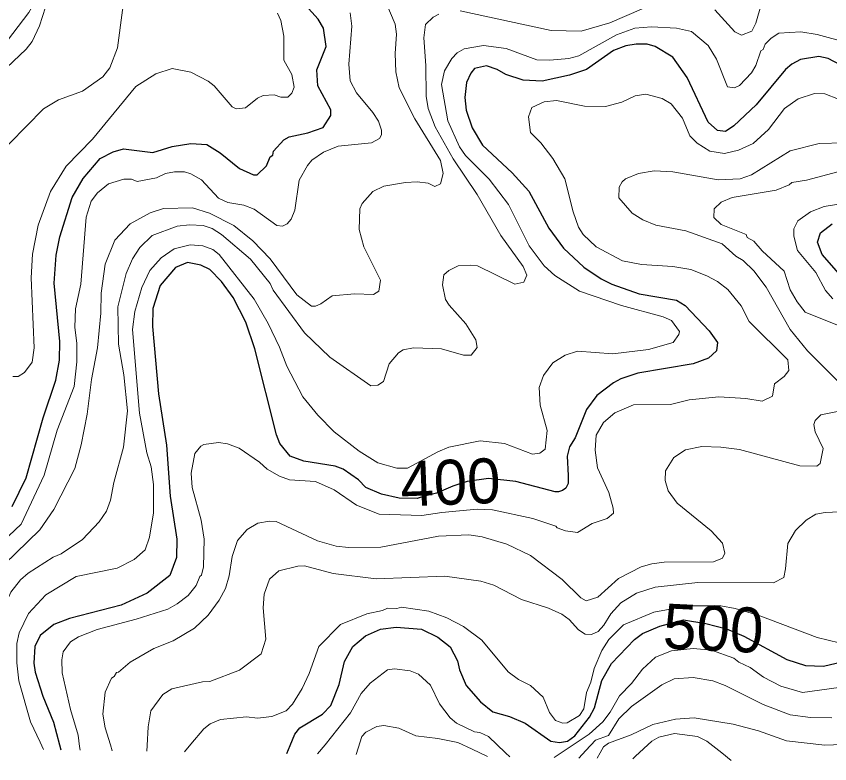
# Model space of a CAD drawing. Extents: x 673.3 to 698.5, y 6984.3 to 7012.3.
# Drawn here: x 693.46 to 694.91, y 6984.296 to 6985.627 of the extents above; entities that cross this region are included whole.
import ezdxf
from ezdxf.enums import TextEntityAlignment as Align

# ---------------------------------------------------------------- set-up
doc = ezdxf.new("R2010")
doc.units = 0
doc.header["$LTSCALE"] = 0.032
doc.layers.add('1', color=7, linetype='Continuous', lineweight=25)
doc.layers.add('2', color=7, linetype='Continuous', lineweight=13)
doc.layers.add('61', color=7, linetype='Continuous')

msp = doc.modelspace()

# ---------------------------------------------------------------- linework, layer by layer
at = {"layer": '1'}
for points in [[(693.9465, 6985.4121), (693.9799, 6985.4196), (694.0071, 6985.4288), (694.0205, 6985.4503), (694.0205, 6985.4605), (693.9978, 6985.5034), (693.9958, 6985.5318), (694.0126, 6985.5731), (694.0078, 6985.6057), (693.9982, 6985.6218), (693.9757, 6985.6468)], [(694.9394, 6985.5348), (694.9072, 6985.5519), (694.8903, 6985.5552), (694.8575, 6985.5501), (694.842, 6985.5418), (694.8308, 6985.5321), (694.7788, 6985.4695), (694.7386, 6985.4319), (694.7237, 6985.4218), (694.7096, 6985.4236), (694.693, 6985.4383), (694.6559, 6985.5181), (694.6299, 6985.5544), (694.5987, 6985.5733), (694.5845, 6985.5772), (694.5645, 6985.5772), (694.5464, 6985.5741), (694.5244, 6985.5659), (694.4763, 6985.5322), (694.4462, 6985.5219), (694.3974, 6985.5113), (694.3632, 6985.5133), (694.3326, 6985.5233), (694.3172, 6985.5324), (694.298, 6985.5388), (694.2764, 6985.5338), (694.2699, 6985.5256), (694.2627, 6985.5093), (694.2596, 6985.4821), (694.2621, 6985.4595), (694.2724, 6985.4282), (694.291, 6985.3974), (694.3436, 6985.3481)], [(693.4526, 6984.7542), (693.4779, 6984.8047), (693.5081, 6984.9116), (693.5306, 6984.9789), (693.5372, 6985.0148), (693.5379, 6985.0478), (693.5274, 6985.1519), (693.5314, 6985.2015), (693.5379, 6985.2344), (693.5598, 6985.3041), (693.5793, 6985.3383), (693.6096, 6985.3736), (693.6329, 6985.3857), (693.6511, 6985.3907), (693.7035, 6985.3843), (693.7377, 6985.3949), (693.7713, 6985.4005), (693.7998, 6985.3989), (693.8235, 6985.3836), (693.8582, 6985.3556), (693.8827, 6985.3444), (693.8894, 6985.3444), (693.9059, 6985.3606), (693.9126, 6985.3768), (693.9172, 6985.3797), (693.9185, 6985.3867), (693.937, 6985.407), (693.9465, 6985.4121)], [(694.3436, 6985.3481), (694.3736, 6985.3156), (694.4091, 6985.2495), (694.4351, 6985.2143), (694.4718, 6985.18), (694.5026, 6985.1593), (694.5216, 6985.1497), (694.5701, 6985.1329), (694.6365, 6985.1212), (694.652, 6985.112), (694.6949, 6985.0669), (694.7097, 6985.0462), (694.708, 6985.0309), (694.6937, 6985.0183), (694.6661, 6985.008), (694.5675, 6984.9915), (694.5372, 6984.9811), (694.5241, 6984.974), (694.4944, 6984.9514), (694.4762, 6984.9268), (694.4559, 6984.8763), (694.4461, 6984.86), (694.4419, 6984.8438), (694.4438, 6984.8093), (694.4435, 6984.795), (694.4392, 6984.7868), (694.4338, 6984.7823), (694.4266, 6984.7799), (694.4205, 6984.7801), (694.3502, 6984.7987), (694.3016, 6984.8037), (694.2638, 6984.7983), (694.2379, 6984.7903), (694.2092, 6984.7776), (694.1878, 6984.7721), (694.1746, 6984.7683), (694.1427, 6984.7686), (694.1107, 6984.7759), (694.0833, 6984.7878), (694.07, 6984.8016), (694.0428, 6984.8206), (694.0287, 6984.8256), (693.9724, 6984.8348), (693.9484, 6984.8435), (693.9298, 6984.8661), (693.9236, 6984.8813), (693.8854, 6985.0347), (693.8691, 6985.082), (693.8466, 6985.1264), (693.826, 6985.1548), (693.8053, 6985.176), (693.789, 6985.1837), (693.7654, 6985.1887), (693.744, 6985.1798), (693.7168, 6985.1474), (693.7036, 6985.1063), (693.7032, 6985.0747), (693.7138, 6984.9545), (693.7276, 6984.8633), (693.7341, 6984.7721), (693.7464, 6984.6955), (693.7455, 6984.6628), (693.734, 6984.6309), (693.6937, 6984.5993), (693.6469, 6984.5783), (693.5553, 6984.5545), (693.5269, 6984.5435), (693.5029, 6984.5242), (693.4931, 6984.5044), (693.4915, 6984.4751), (693.4939, 6984.4591), (693.5073, 6984.4163), (693.5267, 6984.3699), (693.5372, 6984.3297), (693.5396, 6984.3204)], [(694.9259, 6985.1691), (694.8961, 6985.203), (694.8882, 6985.2248), (694.8931, 6985.2416), (694.9141, 6985.2573)], [(693.942, 6984.3141), (693.9481, 6984.3284), (693.9567, 6984.3485), (693.9657, 6984.3599), (694.0059, 6984.384), (694.0206, 6984.3995), (694.0356, 6984.4366), (694.045, 6984.478), (694.06, 6984.5046), (694.0827, 6984.5234), (694.1091, 6984.5357), (694.1369, 6984.5389), (694.1821, 6984.5356), (694.2111, 6984.5211), (694.2334, 6984.5038), (694.2463, 6984.4789), (694.2501, 6984.4628), (694.2617, 6984.4349), (694.2874, 6984.4059), (694.3095, 6984.3885), (694.3391, 6984.3798), (694.3671, 6984.3681), (694.4127, 6984.3357), (694.4283, 6984.3337), (694.4424, 6984.3361), (694.4553, 6984.3455), (694.4819, 6984.3787), (694.4907, 6984.3955), (694.5035, 6984.4438), (694.521, 6984.474), (694.5618, 6984.5169), (694.5763, 6984.5275), (694.607, 6984.5408), (694.6491, 6984.5519), (694.6887, 6984.5456), (694.726, 6984.5359), (694.7569, 6984.5228), (694.8333, 6984.4813), (694.8664, 6984.4705), (694.8984, 6984.4697), (694.931, 6984.477)]]:
    msp.add_lwpolyline(points, dxfattribs=at)
at = {"layer": '2'}
for points in [[(693.9691, 6986.1041), (693.9502, 6986.0673), (693.9343, 6986.0258), (693.923, 6986.0049), (693.8527, 6985.9122), (693.8381, 6985.8768), (693.8261, 6985.8078), (693.8204, 6985.7914), (693.8072, 6985.7776), (693.7874, 6985.7792), (693.7381, 6985.7757), (693.7227, 6985.7702), (693.6958, 6985.7458), (693.6749, 6985.7168), (693.6618, 6985.69), (693.6494, 6985.6381), (693.6403, 6985.5709), (693.6268, 6985.5349), (693.6142, 6985.5192), (693.5781, 6985.4939), (693.5357, 6985.478), (693.5085, 6985.462), (693.4173, 6985.3697)], [(693.6039, 6985.8308), (693.5819, 6985.7888), (693.5348, 6985.72), (693.5253, 6985.7095), (693.4825, 6985.6335), (693.4153, 6985.5466)], [(694.2211, 6985.347), (694.216, 6985.3699), (694.1706, 6985.4445), (694.1422, 6985.4998), (694.1365, 6985.5282), (694.1356, 6985.5608), (694.138, 6985.5949), (694.1351, 6985.6129), (694.0836, 6985.7351)], [(693.4078, 6985.5024), (693.4776, 6985.5682), (693.4886, 6985.5819), (693.5018, 6985.6101), (693.5125, 6985.643)], [(694.6046, 6985.6526), (694.518, 6985.6154), (694.4667, 6985.6004), (694.4131, 6985.6017), (694.251, 6985.6366)], [(694.788, 6985.6496), (694.7778, 6985.6146), (694.7708, 6985.6002), (694.7522, 6985.5936), (694.7408, 6985.5994), (694.7052, 6985.6387)], [(693.4541, 6984.9852), (693.4638, 6984.9856), (693.4749, 6984.9924), (693.4882, 6985.0107), (693.4923, 6985.0363), (693.4865, 6985.1611), (693.4892, 6985.2035), (693.4994, 6985.2549), (693.5214, 6985.3152), (693.5493, 6985.3598), (693.5961, 6985.4082), (693.6735, 6985.502), (693.7087, 6985.5246), (693.7381, 6985.5339), (693.7714, 6985.5276), (693.8021, 6985.5116), (693.8128, 6985.5034), (693.8446, 6985.466), (693.8518, 6985.4624), (693.8687, 6985.4637), (693.8903, 6985.4809), (693.9002, 6985.4859), (693.9198, 6985.4868), (693.9318, 6985.4831), (693.944, 6985.4828), (693.9512, 6985.49), (693.9555, 6985.5005), (693.9509, 6985.5232), (693.9371, 6985.5487), (693.9369, 6985.5917), (693.9316, 6985.6194), (693.9259, 6985.6324)], [(694.2133, 6985.631), (694.2032, 6985.6252), (694.1896, 6985.6123), (694.1862, 6985.5885), (694.1902, 6985.5392), (694.1903, 6985.4846), (694.1939, 6985.4627), (694.2066, 6985.4302), (694.2386, 6985.3731), (694.2813, 6985.3096), (694.3238, 6985.2363), (694.3634, 6985.1814), (694.3701, 6985.1661), (694.3648, 6985.1535), (694.3485, 6985.1497), (694.282, 6985.1823), (694.2696, 6985.1839), (694.2475, 6985.1823), (694.2309, 6985.1741), (694.2222, 6985.1663), (694.2196, 6985.1488), (694.225, 6985.1226), (694.2315, 6985.1123), (694.2614, 6985.0791), (694.2788, 6985.0506), (694.2813, 6985.0371), (694.2708, 6985.0236), (694.2569, 6985.0235), (694.2179, 6985.0348), (694.1678, 6985.0365), (694.1496, 6985.0332), (694.1413, 6985.0275), (694.1244, 6985.008), (694.1144, 6984.9763), (694.1046, 6984.9703), (694.0917, 6984.9689), (694.0191, 6985.0201), (693.9737, 6985.0631), (693.9181, 6985.1394), (693.9125, 6985.1513), (693.8773, 6985.1946), (693.8259, 6985.2386), (693.8094, 6985.2489), (693.7934, 6985.2546), (693.769, 6985.2556), (693.747, 6985.253), (693.7023, 6985.2366), (693.6806, 6985.2151), (693.667, 6985.1948), (693.6559, 6985.169), (693.6414, 6985.1095), (693.6425, 6985.0432), (693.6518, 6984.9884), (693.6584, 6984.9243), (693.651, 6984.8595), (693.634, 6984.7967), (693.6282, 6984.7653), (693.6208, 6984.7455)], [(694.055, 6985.6334), (694.0582, 6985.6096), (694.0525, 6985.5418), (694.0549, 6985.5119), (694.0663, 6985.4904), (694.0957, 6985.4559), (694.1054, 6985.4399), (694.1111, 6985.4239), (694.1111, 6985.4159), (694.1077, 6985.4093), (694.093, 6985.4016), (694.0339, 6985.3956), (694.0076, 6985.3849), (693.987, 6985.3707), (693.979, 6985.3612), (693.9643, 6985.3351), (693.9565, 6985.2819), (693.9502, 6985.2659), (693.943, 6985.2576), (693.9348, 6985.2533), (693.9243, 6985.2546), (693.8842, 6985.2835)], [(693.5088, 6984.3209), (693.5026, 6984.334), (693.4854, 6984.3706), (693.4645, 6984.4435), (693.4614, 6984.4753), (693.4614, 6984.5102), (693.4654, 6984.5289), (693.4818, 6984.5635), (693.5129, 6984.5963), (693.5667, 6984.6292), (693.64, 6984.644), (693.6705, 6984.6596), (693.6899, 6984.6765), (693.6977, 6984.6991), (693.7048, 6984.7426), (693.7049, 6984.7928), (693.7006, 6984.8245), (693.6928, 6984.8493), (693.6795, 6984.9203), (693.6674, 6985.0692), (693.6715, 6985.1011), (693.684, 6985.1442), (693.6984, 6985.1741), (693.7184, 6985.1965), (693.7416, 6985.2131), (693.7698, 6985.2197), (693.7926, 6985.2184), (693.8107, 6985.2115), (693.8219, 6985.2028), (693.8843, 6985.1231), (693.9091, 6985.0799), (693.9295, 6985.0376), (693.9421, 6985.0041), (693.9705, 6984.9491), (693.9974, 6984.9166), (694.0268, 6984.8871), (694.0711, 6984.8526), (694.1042, 6984.8319), (694.1384, 6984.8222), (694.1573, 6984.8222), (694.2112, 6984.8515), (694.2309, 6984.8597), (694.2868, 6984.8711), (694.33, 6984.8663), (694.3798, 6984.8472), (694.3932, 6984.849), (694.4028, 6984.8562), (694.406, 6984.8894), (694.3939, 6984.9341), (694.3922, 6984.9659), (694.3997, 6984.9871), (694.4161, 6985.0098), (694.4384, 6985.0237), (694.4604, 6985.0307), (694.5231, 6985.0258), (694.5866, 6985.0337), (694.6305, 6985.0458), (694.6411, 6985.06), (694.6421, 6985.0658), (694.6276, 6985.0851), (694.6129, 6985.0919), (694.5388, 6985.1118), (694.4638, 6985.1374), (694.4199, 6985.1651), (694.4008, 6985.1825), (694.3741, 6985.2184), (694.3372, 6985.292), (694.3028, 6985.3368), (694.2606, 6985.3791), (694.2497, 6985.3943), (694.2293, 6985.441), (694.2178, 6985.5057), (694.223, 6985.5298), (694.2366, 6985.552), (694.2456, 6985.5617), (694.2584, 6985.5689), (694.2928, 6985.5748), (694.3333, 6985.5699), (694.388, 6985.5495), (694.4107, 6985.5488), (694.4446, 6985.552), (694.4628, 6985.5568), (694.5296, 6985.5938), (694.5626, 6985.6056), (694.5919, 6985.6081), (694.6368, 6985.6057), (694.6631, 6985.6), (694.693, 6985.5752), (694.708, 6985.5506), (694.7274, 6985.5013), (694.7403, 6985.4998), (694.7489, 6985.504), (694.7702, 6985.5262), (694.7782, 6985.5392), (694.7871, 6985.5655), (694.7912, 6985.5677), (694.7948, 6985.5774), (694.8052, 6985.588), (694.8192, 6985.5967), (694.8583, 6985.5992)], [(694.8583, 6985.5992), (694.8876, 6985.5943), (694.9421, 6985.5798)], [(694.9251, 6985.4794), (694.9009, 6985.4891), (694.8827, 6985.4893), (694.8537, 6985.4798), (694.829, 6985.4625), (694.8007, 6985.4255), (694.7733, 6985.4006), (694.747, 6985.3883), (694.7219, 6985.3826), (694.6962, 6985.3869), (694.6732, 6985.4012), (694.6603, 6985.4142), (694.6473, 6985.4456), (694.6269, 6985.4711), (694.6109, 6985.4804), (694.5821, 6985.4883), (694.563, 6985.4851), (694.5391, 6985.4739), (694.5101, 6985.4663), (694.473, 6985.4671), (694.4231, 6985.4771), (694.4006, 6985.4747), (694.3791, 6985.4646), (694.3727, 6985.4477), (694.3767, 6985.42), (694.3948, 6985.4019), (694.4165, 6985.3739), (694.4376, 6985.3373), (694.4523, 6985.2789), (694.4623, 6985.2517), (694.4705, 6985.2385), (694.4936, 6985.2161), (694.5404, 6985.1913), (694.574, 6985.1847), (694.6303, 6985.1814), (694.6622, 6985.1758), (694.6905, 6985.165), (694.7098, 6985.1545), (694.7283, 6985.1401), (694.7521, 6985.1113), (694.7661, 6985.0835), (694.8352, 6985.015), (694.8368, 6984.996), (694.8286, 6984.9853), (694.8111, 6984.9724)], [(694.9282, 6984.9728), (694.87, 6985.0313), (694.8393, 6985.0691), (694.7963, 6985.1446), (694.7743, 6985.1739), (694.7553, 6985.1921), (694.7426, 6985.2), (694.7178, 6985.2217), (694.6531, 6985.2449), (694.5996, 6985.2551), (694.5765, 6985.2644), (694.5575, 6985.2765), (694.5338, 6985.3038), (694.5347, 6985.3228), (694.5396, 6985.3321), (694.5456, 6985.3372), (694.5691, 6985.3471), (694.5968, 6985.3516), (694.6303, 6985.35), (694.7108, 6985.3357), (694.7502, 6985.3377), (694.7703, 6985.3445), (694.8392, 6985.3874), (694.8906, 6985.4005), (695.0244, 6985.4037)], [(694.9332, 6985.3525), (694.8681, 6985.3354), (694.8422, 6985.3312), (694.8373, 6985.3267), (694.814, 6985.3174), (694.7361, 6985.3045), (694.7164, 6985.2962), (694.7039, 6985.2839), (694.7033, 6985.2688), (694.7162, 6985.2563), (694.7609, 6985.2385), (694.7627, 6985.2331), (694.7746, 6985.2264), (694.7895, 6985.2091), (694.8283, 6985.1729), (694.8394, 6985.1397), (694.8518, 6985.1182), (694.8661, 6985.1002), (694.9267, 6985.0754)], [(693.8842, 6985.2835), (693.8658, 6985.2906), (693.8374, 6985.2953), (693.8203, 6985.3029), (693.7901, 6985.3355), (693.7711, 6985.3466), (693.7602, 6985.35), (693.7421, 6985.35), (693.7263, 6985.3468), (693.71, 6985.3395), (693.6758, 6985.333), (693.6657, 6985.3369), (693.6518, 6985.3369), (693.6243, 6985.3285), (693.6048, 6985.3127), (693.5939, 6985.2977), (693.585, 6985.2693), (693.5754, 6985.15), (693.5656, 6985.1057), (693.5647, 6985.0735), (693.568, 6985.0444), (693.5681, 6985.0116), (693.5632, 6984.9675), (693.5332, 6984.8897), (693.5098, 6984.81), (693.4688, 6984.7223), (693.4021, 6984.6604)], [(693.4169, 6984.6296), (693.5019, 6984.7121), (693.527, 6984.7484), (693.5645, 6984.8217), (693.576, 6984.864), (693.5867, 6984.9182), (693.594, 6984.9801), (693.6047, 6985.0363), (693.6111, 6985.0981), (693.6112, 6985.134), (693.6186, 6985.1858), (693.6358, 6985.2281), (693.663, 6985.2575), (693.6989, 6985.2771), (693.7227, 6985.2848), (693.7743, 6985.2857), (693.8045, 6985.2766), (693.848, 6985.2541), (693.8814, 6985.2271), (693.9127, 6985.195), (693.96, 6985.131), (693.9865, 6985.1107), (693.9931, 6985.1106), (694.0029, 6985.1147), (694.0233, 6985.1293), (694.063, 6985.1325), (694.0968, 6985.1317), (694.1061, 6985.1373), (694.1094, 6985.1569), (694.0793, 6985.2164), (694.0714, 6985.2472), (694.0725, 6985.284), (694.0763, 6985.2938), (694.0954, 6985.3147), (694.1153, 6985.3247), (694.1538, 6985.3312), (694.1746, 6985.3321), (694.1943, 6985.3296), (694.2059, 6985.3241), (694.2159, 6985.3288), (694.2211, 6985.347)], [(694.915, 6985.1238), (694.9021, 6985.1388), (694.885, 6985.1706), (694.8524, 6985.2098), (694.8459, 6985.2355), (694.8458, 6985.2482), (694.853, 6985.2628), (694.8754, 6985.2789), (694.8997, 6985.288), (695.0138, 6985.3068)], [(694.8111, 6984.9724), (694.8075, 6984.9504), (694.7894, 6984.9413), (694.7601, 6984.9461), (694.7121, 6984.9494), (694.6593, 6984.9436), (694.6257, 6984.9355), (694.5602, 6984.9347), (694.5265, 6984.921), (694.5067, 6984.9037), (694.4936, 6984.8809), (694.4916, 6984.8542), (694.4959, 6984.8225), (694.5163, 6984.7789), (694.524, 6984.7512), (694.5241, 6984.742), (694.513, 6984.7325), (694.4866, 6984.7237), (694.4602, 6984.7075), (694.4389, 6984.7103), (694.4238, 6984.7161), (694.4216, 6984.719), (694.3806, 6984.7328), (694.3089, 6984.7482), (694.2812, 6984.7489), (694.2182, 6984.7433), (694.1831, 6984.7376), (694.1069, 6984.7401), (694.0663, 6984.7563), (694.0268, 6984.7836), (693.9931, 6984.7986), (693.9469, 6984.8017), (693.9292, 6984.8082), (693.9073, 6984.8203), (693.8935, 6984.833), (693.8574, 6984.858), (693.8368, 6984.8654), (693.8205, 6984.8679), (693.7944, 6984.8644), (693.7888, 6984.8613), (693.7783, 6984.8483), (693.7717, 6984.8131), (693.7738, 6984.7875), (693.7895, 6984.7294), (693.7952, 6984.6955), (693.7937, 6984.6467), (693.7903, 6984.6318), (693.7871, 6984.6292), (693.7809, 6984.6133), (693.7662, 6984.5955), (693.747, 6984.5803), (693.7304, 6984.5712), (693.6739, 6984.5531), (693.6041, 6984.5349), (693.5712, 6984.5218), (693.5569, 6984.513), (693.5435, 6984.4953), (693.5412, 6984.4809), (693.5419, 6984.4577), (693.5566, 6984.3923), (693.5704, 6984.3467), (693.573, 6984.3264), (693.5738, 6984.3198)], [(693.6312, 6984.3189), (693.6279, 6984.3295), (693.6186, 6984.3595), (693.6145, 6984.3843), (693.6186, 6984.4235), (693.6301, 6984.4484), (693.6348, 6984.451), (693.6389, 6984.4582), (693.6426, 6984.4588), (693.6633, 6984.4765), (693.7054, 6984.5013), (693.7396, 6984.5147), (693.7779, 6984.5371), (693.8021, 6984.5605), (693.8218, 6984.5871), (693.8327, 6984.6076), (693.8393, 6984.6304), (693.845, 6984.6646), (693.8545, 6984.6934), (693.8715, 6984.713), (693.8906, 6984.7245), (693.9115, 6984.7278), (693.923, 6984.727), (693.9967, 6984.6928), (694.0304, 6984.6831), (694.0523, 6984.6806), (694.11, 6984.6815), (694.2128, 6984.7009), (694.2667, 6984.7034), (694.2902, 6984.7), (694.3341, 6984.6869), (694.3762, 6984.6666), (694.4327, 6984.6237), (694.4661, 6984.5913), (694.4755, 6984.5862), (694.4962, 6984.5925), (694.5333, 6984.6256), (694.5736, 6984.6465), (694.5925, 6984.652), (694.6147, 6984.6545), (694.7027, 6984.6553), (694.7185, 6984.6618), (694.7227, 6984.671), (694.7188, 6984.6885), (694.6984, 6984.7107), (694.6378, 6984.7599), (694.6217, 6984.7819), (694.6162, 6984.8005), (694.6169, 6984.8172), (694.6318, 6984.8411), (694.6526, 6984.8547), (694.6815, 6984.8605), (694.7158, 6984.8597), (694.7492, 6984.8556), (694.8567, 6984.8263), (694.887, 6984.8256), (694.8924, 6984.8303), (694.898, 6984.8574), (694.8835, 6984.8871), (694.8816, 6984.9), (694.8838, 6984.9073), (694.8937, 6984.9169), (694.9357, 6984.9253)], [(693.6208, 6984.7455), (693.6076, 6984.7265), (693.5779, 6984.6954), (693.5401, 6984.6696), (693.5258, 6984.6635), (693.4814, 6984.6353), (693.4678, 6984.6235), (693.4506, 6984.6014), (693.4361, 6984.5687), (693.4313, 6984.4936), (693.4214, 6984.4393), (693.4148, 6984.423), (693.4023, 6984.4095), (693.3878, 6984.4106), (693.3683, 6984.4208), (693.3494, 6984.4233), (693.2958, 6984.4158), (693.2467, 6984.387), (693.2221, 6984.3622), (693.2098, 6984.3378), (693.2037, 6984.3256)], [(694.9786, 6984.7467), (694.9018, 6984.7432), (694.885, 6984.74), (694.8678, 6984.7294), (694.8486, 6984.711), (694.8348, 6984.6881), (694.8311, 6984.6429), (694.8277, 6984.6277), (694.8094, 6984.618), (694.6745, 6984.6186), (694.5984, 6984.6104), (694.5654, 6984.5994), (694.5377, 6984.5821), (694.5194, 6984.5627), (694.5071, 6984.5424), (694.4971, 6984.5314), (694.485, 6984.5259), (694.4738, 6984.5267), (694.4622, 6984.5341), (694.4453, 6984.5526), (694.4326, 6984.5622), (694.4083, 6984.5731), (694.3606, 6984.5883), (694.311, 6984.6137), (694.2877, 6984.6212), (694.2239, 6984.63), (694.1016, 6984.6253), (694.0251, 6984.6343), (693.9736, 6984.648), (693.9616, 6984.6479), (693.9283, 6984.6391), (693.9113, 6984.6246), (693.902, 6984.5978), (693.9003, 6984.5736), (693.9051, 6984.5175), (693.8968, 6984.4915), (693.8582, 6984.4625), (693.8049, 6984.4421), (693.7922, 6984.4418), (693.7374, 6984.4289), (693.7216, 6984.4189), (693.7, 6984.3897), (693.695, 6984.3613), (693.6935, 6984.328), (693.693, 6984.318)], [(693.76, 6984.3169), (693.7714, 6984.3306), (693.7945, 6984.3582), (693.8058, 6984.3668), (693.8238, 6984.3743), (693.8704, 6984.3791), (693.8899, 6984.3769), (693.9156, 6984.3799), (693.941, 6984.3899), (693.9521, 6984.4016), (693.9695, 6984.4297), (693.9821, 6984.4567), (693.9995, 6984.5045), (694.0377, 6984.5435), (694.085, 6984.563), (694.1127, 6984.5688), (694.1219, 6984.573), (694.1384, 6984.5723), (694.1465, 6984.5747), (694.1954, 6984.5673), (694.2272, 6984.5554), (694.2573, 6984.5404), (694.2897, 6984.5158), (694.3369, 6984.4596), (694.3553, 6984.4457), (694.3762, 6984.4353), (694.3989, 6984.4146), (694.4102, 6984.3872), (694.4208, 6984.3726), (694.4343, 6984.3679), (694.4418, 6984.3685), (694.4636, 6984.3816), (694.4713, 6984.3938), (694.4762, 6984.4226), (694.4841, 6984.4413), (694.4898, 6984.4654), (694.5034, 6984.4977), (694.5159, 6984.5169), (694.542, 6984.5431), (694.5961, 6984.5658), (694.6583, 6984.5771), (694.7156, 6984.5771), (694.7414, 6984.5724), (694.7819, 6984.5602), (694.8872, 6984.5207), (694.9267, 6984.5111)], [(694.9262, 6984.4313), (694.8613, 6984.4225), (694.8224, 6984.4337), (694.7915, 6984.45), (694.7679, 6984.4671), (694.7475, 6984.4768), (694.7391, 6984.4835), (694.699, 6984.4982), (694.6662, 6984.5008), (694.628, 6984.4971), (694.5995, 6984.4855), (694.5759, 6984.4643), (694.5566, 6984.4387), (694.5353, 6984.4167), (694.5184, 6984.3874), (694.5052, 6984.3703), (694.4809, 6984.3485), (694.4615, 6984.3354), (694.4189, 6984.3066)], [(694.3398, 6984.3079), (694.3321, 6984.3152), (694.3019, 6984.344), (694.2861, 6984.3515), (694.2768, 6984.3523), (694.2445, 6984.3683), (694.2334, 6984.3776), (694.2142, 6984.4023), (694.1985, 6984.436), (694.1767, 6984.4553), (694.1622, 6984.4615), (694.1343, 6984.4647), (694.1219, 6984.4631), (694.0906, 6984.4393), (694.0745, 6984.4206), (694.0559, 6984.3864), (694.0103, 6984.3297), (693.997, 6984.3132)], [(694.4628, 6984.3059), (694.4751, 6984.3192), (694.4922, 6984.3376), (694.5157, 6984.3458), (694.5337, 6984.3758), (694.5563, 6984.3975), (694.6107, 6984.4364), (694.6327, 6984.4468), (694.6661, 6984.4493), (694.7011, 6984.4433), (694.7231, 6984.4353), (694.7912, 6984.4013), (694.8391, 6984.3826), (694.8757, 6984.378), (694.9135, 6984.3777)], [(695.103, 6984.2958), (695.0769, 6984.3082), (695.0423, 6984.3246), (695.0231, 6984.3287), (694.9619, 6984.3313), (694.9011, 6984.3288), (694.8329, 6984.3367), (694.7826, 6984.3542), (694.7378, 6984.3662), (694.6684, 6984.3777), (694.6351, 6984.3752), (694.5944, 6984.3655), (694.5558, 6984.3471), (694.5155, 6984.3325), (694.5064, 6984.3257), (694.5006, 6984.315), (694.4954, 6984.3054)], [(694.0657, 6984.3121), (694.0694, 6984.3234), (694.0762, 6984.3441), (694.0833, 6984.3521), (694.1025, 6984.3622), (694.1149, 6984.3639), (694.1416, 6984.3589), (694.1721, 6984.3455), (694.2112, 6984.341), (694.2472, 6984.3336), (694.2725, 6984.3215), (694.2997, 6984.3085)], [(694.5587, 6984.3044), (694.5638, 6984.3092), (694.5928, 6984.3361), (694.6052, 6984.3428), (694.6329, 6984.3499), (694.674, 6984.3441), (694.6908, 6984.3357), (694.7172, 6984.315), (694.7342, 6984.3016)]]:
    msp.add_lwpolyline(points, dxfattribs=at)

# ---------------------------------------------------------------- texts
at = {"layer": '61'}
for s, rotation, p in [('400', 2.246, (694.2353, 6984.7572)), ('500', 357.227, (694.7004, 6984.4971))]:
    msp.add_text(s, height=0.08, rotation=rotation, dxfattribs=at).set_placement(p, align=Align.CENTER)

doc.saveas('drawing.dxf')
